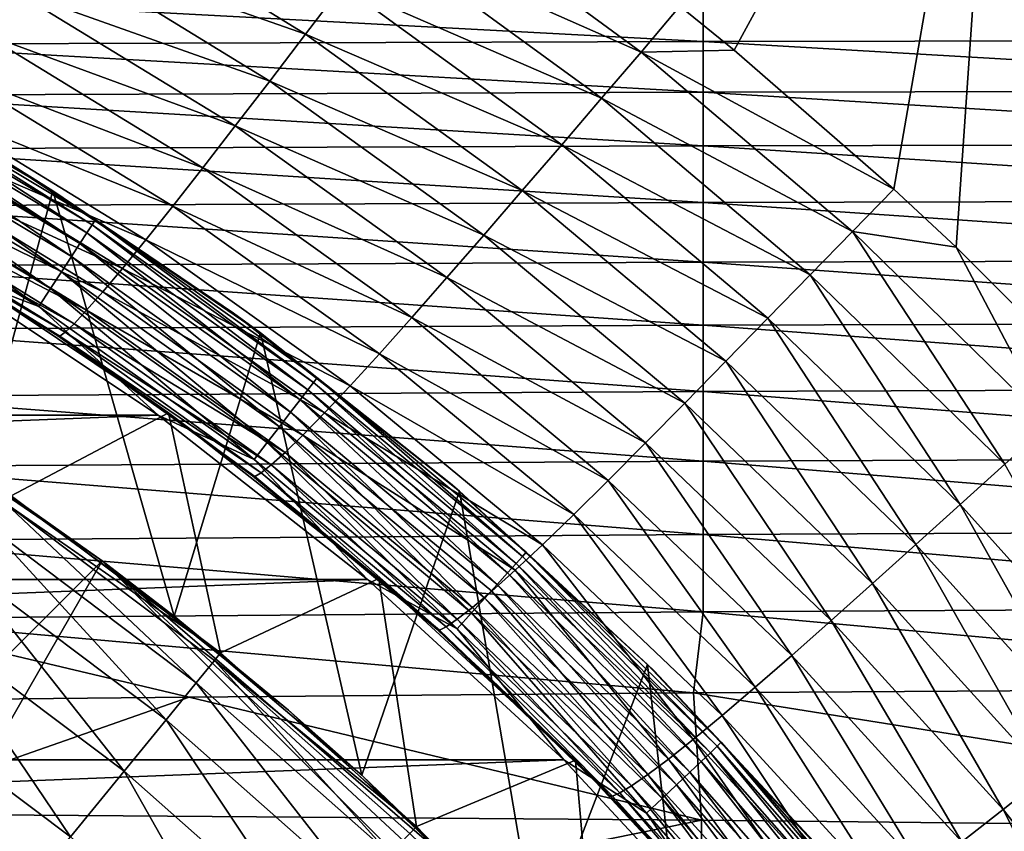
# Model space of a CAD drawing. Header units: metres. Extents: x -105 to 105, y -68 to 103.
# Tile 327 of 416: x 12 to 18, y 59 to 64. Entities that reach past the tile are written whole.
import ezdxf

# ---------------------------------------------------------------- set-up
doc = ezdxf.new("R2010")
doc.units = ezdxf.units.M
doc.layers.add('solid_FIT-BATH-150_SW0001', color=7, linetype='CONTINUOUS')
doc.layers.add('solid_FIT-BATH-150_SW0001_01', color=7, linetype='CONTINUOUS')

msp = doc.modelspace()

# ---------------------------------------------------------------- linework, layer by layer
at = {"layer": 'solid_FIT-BATH-150_SW0001'}
for points in [[(-13.892203, 60.629307, 72.796501), (12.570974, 61.666039, 72.796501), (-12.570824, 61.666145, 72.796501)], [(-15.129278, 59.49139, 72.796501), (13.892327, 60.629204, 72.796501), (-13.892203, 60.629307, 72.796501)], [(-16.273033, 58.260429, 72.796501), (15.129375, 59.491295, 72.796501), (-15.129278, 59.49139, 72.796501)]]:
    msp.add_3dface(points, dxfattribs=at)
at = {"layer": 'solid_FIT-BATH-150_SW0001_01'}
for points in [[(17.904457, 67.088837, 16.172928), (15.860739, 64.244942, 16.179726), (16.203644, 63.967415, 16.180462)], [(17.904457, 67.088837, 16.172928), (16.203644, 63.967415, 16.180462), (17.210205, 63.092091, 16.182724)], [(17.904457, 67.088837, 16.172928), (17.210205, 63.092091, 16.182724), (17.603216, 62.724258, 16.183645)], [(17.904457, 67.088837, 16.172928), (17.603216, 62.724258, 16.183645), (18.469444, 61.856636, 16.185749)], [(24.354309, 67.088882, 16.175468), (17.904457, 67.088837, 16.172928), (18.84137, 61.458336, 16.186682)], [(17.904457, 67.088837, 16.172928), (18.469444, 61.856636, 16.185749), (18.84137, 61.458336, 16.186682)], [(13.50178, 64.069473, 16.452181), (12.062684, 64.957085, 16.450451), (11.852636, 64.646774, 16.585003)], [(13.734387, 64.375191, 16.350208), (12.062684, 64.957085, 16.450451), (13.50178, 64.069473, 16.452181)], [(14.203886, 64.994194, 16.218943), (13.969542, 64.685036, 16.274595), (15.618238, 63.956165, 16.220882)], [(14.203886, 64.994194, 16.218943), (15.618238, 63.956165, 16.220882), (15.860739, 64.244942, 16.179726)], [(13.275069, 63.772705, 16.586914), (11.852636, 64.646774, 16.585003), (11.65191, 64.351181, 16.758869)], [(13.50178, 64.069473, 16.452181), (11.852636, 64.646774, 16.585003), (13.275069, 63.772705, 16.586914)], [(13.969542, 64.685036, 16.274595), (13.734387, 64.375191, 16.350208), (15.36796, 63.664371, 16.276495)], [(13.969542, 64.685036, 16.274595), (15.36796, 63.664371, 16.276495), (15.618238, 63.956165, 16.220882)], [(13.05761, 63.489712, 16.760807), (11.65191, 64.351181, 16.758869), (11.463671, 64.075256, 16.977695)], [(13.275069, 63.772705, 16.586914), (11.65191, 64.351181, 16.758869), (13.05761, 63.489712, 16.760807)], [(13.734387, 64.375191, 16.350208), (13.50178, 64.069473, 16.452181), (15.11664, 63.371555, 16.352669)], [(13.734387, 64.375191, 16.350208), (15.11664, 63.371555, 16.352669), (15.36796, 63.664371, 16.276495)], [(21.346659, 64.331383, -21.687317), (21.346659, 64.030113, -21.78779), (16.008661, 64.324158, -21.794308)], [(16.008661, 64.324158, -21.794308), (16.008661, 64.0224, -21.890148), (10.670663, 64.308945, -21.87505)], [(16.008661, 64.0224, -21.890148), (10.670663, 64.005981, -21.967056), (10.670663, 64.308945, -21.87505)], [(21.346659, 64.030113, -21.78779), (16.008661, 64.0224, -21.890148), (16.008661, 64.324158, -21.794308)], [(15.860739, 64.244942, 16.179726), (15.618238, 63.956165, 16.220882), (16.203644, 63.967415, 16.180462)], [(16.008661, 64.0224, -21.890148), (16.008661, 63.7029, -21.973602), (10.670663, 64.005981, -21.967056)], [(12.85275, 63.2253, 16.979368), (11.463671, 64.075256, 16.977695), (11.290984, 63.82375, 17.239256)], [(13.05761, 63.489712, 16.760807), (11.463671, 64.075256, 16.977695), (12.85275, 63.2253, 16.979368)], [(13.50178, 64.069473, 16.452181), (13.275069, 63.772705, 16.586914), (14.867771, 63.082329, 16.455502)], [(13.50178, 64.069473, 16.452181), (14.867771, 63.082329, 16.455502), (15.11664, 63.371555, 16.352669)], [(21.346659, 64.030113, -21.78779), (21.346659, 63.711365, -21.875643), (16.008661, 64.0224, -21.890148)], [(21.346659, 63.711365, -21.875643), (16.008661, 63.7029, -21.973602), (16.008661, 64.0224, -21.890148)], [(16.008661, 63.7029, -21.973602), (10.670663, 63.68502, -22.046885), (10.670663, 64.005981, -21.967056)], [(15.618238, 63.956165, 16.220882), (15.36796, 63.664371, 16.276495), (16.949661, 62.823559, 16.222815)], [(15.618238, 63.956165, 16.220882), (17.210205, 63.092091, 16.182724), (16.203644, 63.967415, 16.180462)], [(15.618238, 63.956165, 16.220882), (16.949661, 62.823559, 16.222815), (17.210205, 63.092091, 16.182724)], [(11.907713, 63.081448, 49.843994), (11.426884, 61.305786, 49.190678), (10.543897, 63.878998, 50.137436)], [(11.907713, 63.081448, 49.843994), (10.543897, 63.878998, 50.137436), (11.595869, 63.275314, 71.996498)], [(10.702019, 63.779263, 72.135025), (10.684659, 63.747643, 72.269875), (12.154593, 62.865112, 72.269882)], [(12.174342, 62.895298, 72.13504), (11.595869, 63.275314, 71.996498), (10.702019, 63.779263, 72.135025)], [(12.174342, 62.895298, 72.13504), (10.702019, 63.779263, 72.135025), (12.154593, 62.865112, 72.269882)], [(12.663796, 62.984203, 17.240459), (11.290984, 63.82375, 17.239256), (11.136868, 63.601353, 17.537306)], [(12.85275, 63.2253, 16.979368), (11.290984, 63.82375, 17.239256), (12.663796, 62.984203, 17.240459)], [(13.275069, 63.772705, 16.586914), (13.05761, 63.489712, 16.760807), (14.624846, 62.801292, 16.591089)], [(13.275069, 63.772705, 16.586914), (14.624846, 62.801292, 16.591089), (14.867771, 63.082329, 16.455502)], [(10.684659, 63.747643, 72.269875), (10.656283, 63.695957, 72.396393), (12.122312, 62.815769, 72.396408)], [(12.154593, 62.865112, 72.269882), (10.684659, 63.747643, 72.269875), (12.122312, 62.815769, 72.396408)], [(21.346659, 63.711365, -21.875643), (21.346659, 63.374504, -21.951942), (16.008661, 63.7029, -21.973602)], [(10.656283, 63.695957, 72.396393), (10.617756, 63.625782, 72.510742), (12.078483, 62.748772, 72.510757)], [(12.122312, 62.815769, 72.396408), (10.656283, 63.695957, 72.396393), (12.078483, 62.748772, 72.510757)], [(16.008661, 63.7029, -21.973602), (16.008661, 63.364994, -22.045763), (10.670663, 63.68502, -22.046885)], [(16.008661, 63.364994, -22.045763), (10.670663, 63.345371, -22.115639), (10.670663, 63.68502, -22.046885)], [(15.36796, 63.664371, 16.276495), (15.11664, 63.371555, 16.352669), (16.683372, 62.550728, 16.278624)], [(15.36796, 63.664371, 16.276495), (16.683372, 62.550728, 16.278624), (16.949661, 62.823559, 16.222815)], [(21.346659, 63.374504, -21.951942), (16.008661, 63.364994, -22.045763), (16.008661, 63.7029, -21.973602)], [(10.617756, 63.625782, 72.510742), (10.57025, 63.539249, 72.609436), (12.02444, 62.666164, 72.609444)], [(12.078483, 62.748772, 72.510757), (10.617756, 63.625782, 72.510742), (12.02444, 62.666164, 72.609444)], [(12.494037, 62.771103, 17.538044), (11.136868, 63.601353, 17.537306), (11.004101, 63.41235, 17.865644)], [(12.663796, 62.984203, 17.240459), (11.136868, 63.601353, 17.537306), (12.494037, 62.771103, 17.538044)], [(10.57025, 63.539249, 72.609436), (10.51521, 63.438999, 72.689468), (11.961828, 62.570457, 72.689476)], [(12.02444, 62.666164, 72.609444), (10.57025, 63.539249, 72.609436), (11.961828, 62.570457, 72.689476)], [(13.05761, 63.489712, 16.760807), (12.85275, 63.2253, 16.979368), (14.391355, 62.533058, 16.765533)], [(13.05761, 63.489712, 16.760807), (14.391355, 62.533058, 16.765533), (14.624846, 62.801292, 16.591089)], [(10.51521, 63.438999, 72.689468), (10.454314, 63.328079, 72.748405), (11.892554, 62.464565, 72.748413)], [(11.961828, 62.570457, 72.689476), (10.51521, 63.438999, 72.689468), (11.892554, 62.464565, 72.748413)], [(12.346519, 62.590309, 17.866112), (11.004101, 63.41235, 17.865644), (10.893354, 63.257557, 18.218723)], [(12.494037, 62.771103, 17.538044), (11.004101, 63.41235, 17.865644), (12.346519, 62.590309, 17.866112)], [(16.008661, 63.364994, -22.045763), (16.008661, 63.008011, -22.107719), (10.670663, 63.345371, -22.115639)], [(16.008661, 63.008011, -22.107719), (10.670663, 62.986332, -22.174427), (10.670663, 63.345371, -22.115639)], [(15.11664, 63.371555, 16.352669), (14.867771, 63.082329, 16.455502), (16.41621, 62.276623, 16.355833)], [(15.11664, 63.371555, 16.352669), (16.41621, 62.276623, 16.355833), (16.683372, 62.550728, 16.278624)], [(21.346659, 63.374504, -21.951942), (21.346659, 63.018898, -22.017761), (16.008661, 63.364994, -22.045763)], [(21.346659, 63.018898, -22.017761), (16.008661, 63.008011, -22.107719), (16.008661, 63.364994, -22.045763)], [(10.454314, 63.328079, 72.748405), (10.389416, 63.209866, 72.784447), (11.818727, 62.351715, 72.784447)], [(11.892554, 62.464565, 72.748413), (10.454314, 63.328079, 72.748405), (11.818727, 62.351715, 72.784447)], [(11.907713, 63.081448, 49.843994), (11.595869, 63.275314, 71.996498), (13.045984, 62.309895, 71.996498)], [(12.174342, 62.895298, 72.13504), (13.045984, 62.309895, 71.996498), (11.595869, 63.275314, 71.996498)], [(11.818727, 62.351715, 72.784447), (10.389416, 63.209866, 72.784447), (11.172243, 62.596611, 72.796501)], [(12.222151, 62.44265, 18.21917), (10.893354, 63.257557, 18.218723), (10.804172, 63.135948, 18.591339)], [(12.346519, 62.590309, 17.866112), (10.893354, 63.257557, 18.218723), (12.222151, 62.44265, 18.21917)], [(12.85275, 63.2253, 16.979368), (12.663796, 62.984203, 17.240459), (14.170791, 62.282227, 16.984079)], [(12.85275, 63.2253, 16.979368), (14.170791, 62.282227, 16.984079), (14.391355, 62.533058, 16.765533)], [(12.120706, 62.327114, 18.591993), (10.804172, 63.135948, 18.591339), (10.736088, 63.046463, 18.978296)], [(12.222151, 62.44265, 18.21917), (10.804172, 63.135948, 18.591339), (12.120706, 62.327114, 18.591993)], [(17.210205, 63.092091, 16.182724), (16.949661, 62.823559, 16.222815), (17.603216, 62.724258, 16.183645)], [(12.041945, 62.242672, 18.979359), (10.736088, 63.046463, 18.978296), (10.688636, 62.988064, 19.374395)], [(12.120706, 62.327114, 18.591993), (10.736088, 63.046463, 18.978296), (12.041945, 62.242672, 18.979359)], [(11.907713, 63.081448, 49.843994), (12.673649, 60.398743, 48.856949), (11.426884, 61.305786, 49.190678)], [(13.216454, 62.185268, 49.514263), (12.673649, 60.398743, 48.856949), (11.907713, 63.081448, 49.843994)], [(13.216454, 62.185268, 49.514263), (11.907713, 63.081448, 49.843994), (13.045984, 62.309895, 71.996498)], [(14.867771, 63.082329, 16.455502), (14.624846, 62.801292, 16.591089), (16.151754, 62.005585, 16.460114)], [(14.867771, 63.082329, 16.455502), (16.151754, 62.005585, 16.460114), (16.41621, 62.276623, 16.355833)], [(11.985629, 62.188301, 19.376047), (10.688636, 62.988064, 19.374395), (10.661351, 62.95969, 19.774437)], [(16.008661, 63.008011, -22.107719), (16.008661, 62.631283, -22.160563), (10.670663, 62.986332, -22.174427)], [(16.008661, 62.631283, -22.160563), (10.670663, 62.607204, -22.224356), (10.670663, 62.986332, -22.174427)], [(12.041945, 62.242672, 18.979359), (10.688636, 62.988064, 19.374395), (11.985629, 62.188301, 19.376047)], [(12.663796, 62.984203, 17.240459), (12.494037, 62.771103, 17.538044), (13.966654, 62.053402, 17.244665)], [(12.663796, 62.984203, 17.240459), (13.966654, 62.053402, 17.244665), (14.170791, 62.282227, 16.984079)], [(21.346659, 63.018898, -22.017761), (21.346659, 62.643917, -22.074171), (16.008661, 63.008011, -22.107719)], [(21.346659, 62.643917, -22.074171), (16.008661, 62.631283, -22.160563), (16.008661, 63.008011, -22.107719)], [(11.951522, 62.162968, 19.776836), (10.653893, 62.96059, 20.173235), (10.740894, 62.910686, 20.173458)], [(11.951522, 62.162968, 19.776836), (10.661351, 62.95969, 19.774437), (10.653893, 62.96059, 20.173235)], [(11.985629, 62.188301, 19.376047), (10.661351, 62.95969, 19.774437), (11.951522, 62.162968, 19.776836)], [(11.93958, 62.165943, 20.176519), (10.740894, 62.910686, 20.173458), (11.234112, 62.617397, 37.796501)], [(11.951522, 62.162968, 19.776836), (10.740894, 62.910686, 20.173458), (11.93958, 62.165943, 20.176519)], [(12.154593, 62.865112, 72.269882), (12.122312, 62.815769, 72.396408), (13.516047, 61.825073, 72.396416)], [(12.174342, 62.895298, 72.13504), (12.154593, 62.865112, 72.269882), (13.552041, 61.87178, 72.269897)], [(13.552041, 61.87178, 72.269897), (12.154593, 62.865112, 72.269882), (13.516047, 61.825073, 72.396416)], [(13.574062, 61.900356, 72.135048), (13.045984, 62.309895, 71.996498), (12.174342, 62.895298, 72.13504)], [(13.574062, 61.900356, 72.135048), (12.174342, 62.895298, 72.13504), (13.552041, 61.87178, 72.269897)], [(12.122312, 62.815769, 72.396408), (12.078483, 62.748772, 72.510757), (13.467178, 61.761658, 72.510765)], [(13.516047, 61.825073, 72.396416), (12.122312, 62.815769, 72.396408), (13.467178, 61.761658, 72.510765)], [(14.624846, 62.801292, 16.591089), (14.391355, 62.533058, 16.765533), (15.893584, 61.741955, 16.597143)], [(14.624846, 62.801292, 16.591089), (15.893584, 61.741955, 16.597143), (16.151754, 62.005585, 16.460114)], [(16.949661, 62.823559, 16.222815), (16.683372, 62.550728, 16.278624), (17.911009, 61.355724, 16.280853)], [(16.949661, 62.823559, 16.222815), (17.911009, 61.355724, 16.280853), (18.193108, 61.608276, 16.224657)], [(16.949661, 62.823559, 16.222815), (18.193108, 61.608276, 16.224657), (17.603216, 62.724258, 16.183645)], [(12.078483, 62.748772, 72.510757), (12.02444, 62.666164, 72.609444), (13.40692, 61.683464, 72.609459)], [(13.467178, 61.761658, 72.510765), (12.078483, 62.748772, 72.510757), (13.40692, 61.683464, 72.609459)], [(12.494037, 62.771103, 17.538044), (12.346519, 62.590309, 17.866112), (13.782444, 61.851166, 17.541519)], [(12.494037, 62.771103, 17.538044), (13.782444, 61.851166, 17.541519), (13.966654, 62.053402, 17.244665)], [(17.603216, 62.724258, 16.183645), (18.193108, 61.608276, 16.224657), (18.469444, 61.856636, 16.185749)], [(12.02444, 62.666164, 72.609444), (11.961828, 62.570457, 72.689476), (13.33711, 61.592873, 72.689484)], [(13.40692, 61.683464, 72.609459), (12.02444, 62.666164, 72.609444), (13.33711, 61.592873, 72.689484)], [(-12.570824, 61.666145, 72.796501), (12.570974, 61.666039, 72.796501), (11.172243, 62.596611, 72.796501)], [(16.008661, 62.631283, -22.160563), (16.008661, 62.234112, -22.205301), (10.670663, 62.607204, -22.224356)], [(16.008661, 62.234112, -22.205301), (10.670663, 62.207241, -22.266413), (10.670663, 62.607204, -22.224356)], [(11.818727, 62.351715, 72.784447), (11.172243, 62.596611, 72.796501), (12.570974, 61.666039, 72.796501)], [(11.645655, 61.156754, 37.796501), (12.637591, 61.679512, 37.796501), (11.234112, 62.617397, 37.796501)], [(11.93958, 62.165943, 20.176519), (11.234112, 62.617397, 37.796501), (12.637591, 61.679512, 37.796501)], [(12.346519, 62.590309, 17.866112), (12.222151, 62.44265, 18.21917), (13.621428, 61.679733, 17.868874)], [(12.346519, 62.590309, 17.866112), (13.621428, 61.679733, 17.868874), (13.782444, 61.851166, 17.541519)], [(21.346659, 62.643917, -22.074171), (21.346659, 62.24892, -22.122192), (16.008661, 62.631283, -22.160563)], [(21.346659, 62.24892, -22.122192), (16.008661, 62.234112, -22.205301), (16.008661, 62.631283, -22.160563)], [(11.961828, 62.570457, 72.689476), (11.892554, 62.464565, 72.748413), (13.25987, 61.492645, 72.748413)], [(13.33711, 61.592873, 72.689484), (11.961828, 62.570457, 72.689476), (13.25987, 61.492645, 72.748413)], [(14.391355, 62.533058, 16.765533), (14.170791, 62.282227, 16.984079), (15.645282, 61.490074, 16.772596)], [(14.391355, 62.533058, 16.765533), (15.645282, 61.490074, 16.772596), (15.893584, 61.741955, 16.597143)], [(16.683372, 62.550728, 16.278624), (16.41621, 62.276623, 16.355833), (17.62855, 61.101589, 16.359488)], [(16.683372, 62.550728, 16.278624), (17.62855, 61.101589, 16.359488), (17.911009, 61.355724, 16.280853)], [(11.892554, 62.464565, 72.748413), (11.818727, 62.351715, 72.784447), (13.177553, 61.385826, 72.784454)], [(13.25987, 61.492645, 72.748413), (11.892554, 62.464565, 72.748413), (13.177553, 61.385826, 72.784454)], [(12.222151, 62.44265, 18.21917), (12.120706, 62.327114, 18.591993), (13.48474, 61.539944, 18.221357)], [(12.222151, 62.44265, 18.21917), (13.48474, 61.539944, 18.221357), (13.621428, 61.679733, 17.868874)], [(13.177553, 61.385826, 72.784454), (11.818727, 62.351715, 72.784447), (12.570974, 61.666039, 72.796501)], [(12.120706, 62.327114, 18.591993), (12.041945, 62.242672, 18.979359), (13.372395, 61.430855, 18.593792)], [(12.120706, 62.327114, 18.591993), (13.372395, 61.430855, 18.593792), (13.48474, 61.539944, 18.221357)], [(13.216454, 62.185268, 49.514263), (13.045984, 62.309895, 71.996498), (14.416123, 61.233982, 71.996498)], [(13.574062, 61.900356, 72.135048), (14.416123, 61.233982, 71.996498), (13.045984, 62.309895, 71.996498)], [(14.170791, 62.282227, 16.984079), (13.966654, 62.053402, 17.244665), (15.410431, 61.254292, 16.991346)], [(14.170791, 62.282227, 16.984079), (15.410431, 61.254292, 16.991346), (15.645282, 61.490074, 16.772596)], [(16.008661, 62.234112, -22.205301), (16.008661, 61.815727, -22.242708), (10.670663, 62.207241, -22.266413)], [(12.041945, 62.242672, 18.979359), (11.985629, 62.188301, 19.376047), (13.284389, 61.351498, 18.981009)], [(12.041945, 62.242672, 18.979359), (13.284389, 61.351498, 18.981009), (13.372395, 61.430855, 18.593792)], [(21.346659, 62.24892, -22.122192), (21.346659, 61.83321, -22.162621), (16.008661, 62.234112, -22.205301)], [(21.346659, 61.83321, -22.162621), (16.008661, 61.815727, -22.242708), (16.008661, 62.234112, -22.205301)], [(16.41621, 62.276623, 16.355833), (16.151754, 62.005585, 16.460114), (17.349346, 60.849918, 16.465712)], [(16.41621, 62.276623, 16.355833), (17.349346, 60.849918, 16.465712), (17.62855, 61.101589, 16.359488)], [(16.008661, 61.815727, -22.242708), (10.670663, 61.78561, -22.301353), (10.670663, 62.207241, -22.266413)], [(12.104585, 62.054653, 20.176941), (11.93958, 62.165943, 20.176519), (12.637591, 61.679512, 37.796501)], [(13.1814, 61.278126, 19.779097), (11.93958, 62.165943, 20.176519), (12.104585, 62.054653, 20.176941)], [(11.951522, 62.162968, 19.776836), (11.93958, 62.165943, 20.176519), (13.1814, 61.278126, 19.779097)], [(11.985629, 62.188301, 19.376047), (11.951522, 62.162968, 19.776836), (13.220725, 61.300907, 19.377834)], [(11.951522, 62.162968, 19.776836), (13.1814, 61.278126, 19.779097), (13.220725, 61.300907, 19.377834)], [(11.985629, 62.188301, 19.376047), (13.220725, 61.300907, 19.377834), (13.284389, 61.351498, 18.981009)], [(13.216454, 62.185268, 49.514263), (13.856151, 59.394066, 48.487301), (12.673649, 60.398743, 48.856949)], [(14.471619, 61.186523, 49.146797), (13.856151, 59.394066, 48.487301), (13.216454, 62.185268, 49.514263)], [(14.471619, 61.186523, 49.146797), (13.216454, 62.185268, 49.514263), (14.416123, 61.233982, 71.996498)], [(13.166889, 61.282448, 20.179646), (12.104585, 62.054653, 20.176941), (12.637591, 61.679512, 37.796501)], [(13.1814, 61.278126, 19.779097), (12.104585, 62.054653, 20.176941), (13.166889, 61.282448, 20.179646)], [(13.966654, 62.053402, 17.244665), (13.782444, 61.851166, 17.541519), (15.192659, 61.038986, 17.251411)], [(13.966654, 62.053402, 17.244665), (15.192659, 61.038986, 17.251411), (15.410431, 61.254292, 16.991346)], [(16.151754, 62.005585, 16.460114), (15.893584, 61.741955, 16.597143), (17.077019, 60.604759, 16.604675)], [(16.151754, 62.005585, 16.460114), (17.077019, 60.604759, 16.604675), (17.349346, 60.849918, 16.465712)], [(13.552041, 61.87178, 72.269897), (13.516047, 61.825073, 72.396416), (14.829179, 60.729786, 72.396431)], [(13.574062, 61.900356, 72.135048), (13.552041, 61.87178, 72.269897), (14.86867, 60.773579, 72.269913)], [(14.86867, 60.773579, 72.269913), (13.552041, 61.87178, 72.269897), (14.829179, 60.729786, 72.396431)], [(14.892832, 60.800369, 72.135063), (14.416123, 61.233982, 71.996498), (13.574062, 61.900356, 72.135048)], [(14.892832, 60.800369, 72.135063), (13.574062, 61.900356, 72.135048), (14.86867, 60.773579, 72.269913)], [(13.782444, 61.851166, 17.541519), (13.621428, 61.679733, 17.868874), (14.995615, 60.848572, 17.547312)], [(13.782444, 61.851166, 17.541519), (14.995615, 60.848572, 17.547312), (15.192659, 61.038986, 17.251411)], [(16.008661, 61.815727, -22.242708), (16.008661, 61.375343, -22.273512), (10.670663, 61.78561, -22.301353)], [(16.008661, 61.375343, -22.273512), (10.670663, 61.341469, -22.32991), (10.670663, 61.78561, -22.301353)], [(13.516047, 61.825073, 72.396416), (13.467178, 61.761658, 72.510765), (14.77556, 60.67033, 72.510773)], [(14.829179, 60.729786, 72.396431), (13.516047, 61.825073, 72.396416), (14.77556, 60.67033, 72.510773)], [(21.346659, 61.83321, -22.162621), (21.346659, 61.396065, -22.196178), (16.008661, 61.815727, -22.242708)], [(21.346659, 61.396065, -22.196178), (16.008661, 61.375343, -22.273512), (16.008661, 61.815727, -22.242708)], [(13.467178, 61.761658, 72.510765), (13.40692, 61.683464, 72.609459), (14.709447, 60.597015, 72.609467)], [(14.77556, 60.67033, 72.510773), (13.467178, 61.761658, 72.510765), (14.709447, 60.597015, 72.609467)], [(15.893584, 61.741955, 16.597143), (15.645282, 61.490074, 16.772596), (16.815187, 60.370159, 16.781528)], [(15.893584, 61.741955, 16.597143), (16.815187, 60.370159, 16.781528), (17.077019, 60.604759, 16.604675)], [(-13.892203, 60.629307, 72.796501), (13.892327, 60.629204, 72.796501), (12.570974, 61.666039, 72.796501)], [(2.257359, 50.785889, 69.796501), (10.866007, 61.669186, 69.796501), (12.21831, 60.746838, 69.796501)], [(12.21831, 60.746838, 68.296501), (10.866007, 61.669186, 69.796501), (11.426884, 61.305786, 49.190678)], [(12.21831, 60.746838, 68.296501), (12.21831, 60.746838, 69.796501), (10.866007, 61.669186, 69.796501)], [(11.645655, 61.156754, 37.796501), (12.964852, 60.165417, 37.796501), (12.637591, 61.679512, 37.796501)], [(13.177553, 61.385826, 72.784454), (12.570974, 61.666039, 72.796501), (13.892327, 60.629204, 72.796501)], [(12.964852, 60.165417, 37.796501), (13.962795, 60.63483, 37.796501), (12.637591, 61.679512, 37.796501)], [(13.166889, 61.282448, 20.179646), (12.637591, 61.679512, 37.796501), (13.962795, 60.63483, 37.796501)], [(13.40692, 61.683464, 72.609459), (13.33711, 61.592873, 72.689484), (14.632853, 60.512081, 72.689491)], [(14.709447, 60.597015, 72.609467), (13.40692, 61.683464, 72.609459), (14.632853, 60.512081, 72.689491)], [(13.621428, 61.679733, 17.868874), (13.48474, 61.539944, 18.221357), (14.822719, 60.687103, 17.873579)], [(13.621428, 61.679733, 17.868874), (14.822719, 60.687103, 17.873579), (14.995615, 60.848572, 17.547312)], [(13.33711, 61.592873, 72.689484), (13.25987, 61.492645, 72.748413), (14.548108, 60.41811, 72.748421)], [(14.632853, 60.512081, 72.689491), (13.33711, 61.592873, 72.689484), (14.548108, 60.41811, 72.748421)], [(13.48474, 61.539944, 18.221357), (13.372395, 61.430855, 18.593792), (14.553627, 60.452717, 18.596544)], [(13.48474, 61.539944, 18.221357), (14.553627, 60.452717, 18.596544), (14.675308, 60.555428, 18.22501)], [(13.48474, 61.539944, 18.221357), (14.675308, 60.555428, 18.22501), (14.822719, 60.687103, 17.873579)], [(13.25987, 61.492645, 72.748413), (13.177553, 61.385826, 72.784454), (14.457794, 60.317963, 72.784454)], [(14.548108, 60.41811, 72.748421), (13.25987, 61.492645, 72.748413), (14.457794, 60.317963, 72.784454)], [(15.645282, 61.490074, 16.772596), (15.410431, 61.254292, 16.991346), (16.56748, 60.150181, 17.000683)], [(15.645282, 61.490074, 16.772596), (16.56748, 60.150181, 17.000683), (16.815187, 60.370159, 16.781528)], [(13.372395, 61.430855, 18.593792), (13.284389, 61.351498, 18.981009), (14.457903, 60.378105, 18.983124)], [(13.372395, 61.430855, 18.593792), (14.457903, 60.378105, 18.983124), (14.553627, 60.452717, 18.596544)], [(16.008661, 61.375343, -22.273512), (16.008661, 60.91217, -22.298439), (10.670663, 61.341469, -22.32991)], [(14.457794, 60.317963, 72.784454), (13.177553, 61.385826, 72.784454), (13.892327, 60.629204, 72.796501)], [(13.284389, 61.351498, 18.981009), (13.220725, 61.300907, 19.377834), (14.388369, 60.330746, 19.379692)], [(13.284389, 61.351498, 18.981009), (14.388369, 60.330746, 19.379692), (14.457903, 60.378105, 18.983124)], [(21.346659, 61.396065, -22.196178), (21.346659, 60.936779, -22.223593), (16.008661, 61.375343, -22.273512)], [(21.346659, 60.936779, -22.223593), (16.008661, 60.91217, -22.298439), (16.008661, 61.375343, -22.273512)], [(17.911009, 61.355724, 16.280853), (17.62855, 61.101589, 16.359488), (18.752619, 59.851902, 16.363447)], [(16.008661, 60.91217, -22.298439), (10.670663, 60.873974, -22.352816), (10.670663, 61.341469, -22.32991)], [(12.21831, 60.746838, 68.296501), (11.426884, 61.305786, 49.190678), (12.673649, 60.398743, 48.856949)], [(13.220725, 61.300907, 19.377834), (13.1814, 61.278126, 19.779097), (14.345254, 60.309784, 19.781191)], [(13.220725, 61.300907, 19.377834), (14.345254, 60.309784, 19.781191), (14.388369, 60.330746, 19.379692)], [(13.400368, 61.098984, 20.180237), (13.166889, 61.282448, 20.179646), (13.962795, 60.63483, 37.796501)], [(14.329298, 60.314648, 20.182583), (13.166889, 61.282448, 20.179646), (13.400368, 61.098984, 20.180237)], [(13.1814, 61.278126, 19.779097), (13.166889, 61.282448, 20.179646), (14.329298, 60.314648, 20.182583)], [(13.1814, 61.278126, 19.779097), (14.329298, 60.314648, 20.182583), (14.345254, 60.309784, 19.781191)], [(14.471619, 61.186523, 49.146797), (14.416123, 61.233982, 71.996498), (15.697888, 60.054173, 71.996498)], [(14.892832, 60.800369, 72.135063), (15.697888, 60.054173, 71.996498), (14.416123, 61.233982, 71.996498)], [(15.410431, 61.254292, 16.991346), (15.192659, 61.038986, 17.251411), (16.337593, 59.948952, 17.260221)], [(15.410431, 61.254292, 16.991346), (16.337593, 59.948952, 17.260221), (16.56748, 60.150181, 17.000683)], [(14.471619, 61.186523, 49.146797), (14.966113, 58.295452, 48.083088), (13.856151, 59.394066, 48.487301)], [(15.657782, 60.093697, 48.744713), (14.966113, 58.295452, 48.083088), (14.471619, 61.186523, 49.146797)], [(15.657782, 60.093697, 48.744713), (14.471619, 61.186523, 49.146797), (15.697888, 60.054173, 71.996498)], [(11.610867, 61.107342, 40.691639), (11.507843, 60.958092, 42.238136), (12.812078, 59.978035, 42.238136)], [(12.964546, 60.165768, 39.13728), (11.644681, 61.157505, 39.13728), (11.610867, 61.107342, 40.691639)], [(12.926777, 60.118511, 40.691639), (11.610867, 61.107342, 40.691639), (12.812078, 59.978035, 42.238136)], [(12.964546, 60.165768, 39.13728), (11.610867, 61.107342, 40.691639), (12.926777, 60.118511, 40.691639)], [(12.964546, 60.165768, 39.13728), (11.645655, 61.156754, 37.796501), (11.644681, 61.157505, 39.13728)], [(12.964546, 60.165768, 39.13728), (12.964852, 60.165417, 37.796501), (11.645655, 61.156754, 37.796501)], [(14.329298, 60.314648, 20.182583), (13.400368, 61.098984, 20.180237), (13.962795, 60.63483, 37.796501)], [(17.62855, 61.101589, 16.359488), (17.349346, 60.849918, 16.465712), (18.459427, 59.620609, 16.472015)], [(17.62855, 61.101589, 16.359488), (18.459427, 59.620609, 16.472015), (18.752619, 59.851902, 16.363447)], [(15.192659, 61.038986, 17.251411), (14.995615, 60.848572, 17.547312), (16.129257, 59.770653, 17.555)], [(15.192659, 61.038986, 17.251411), (16.129257, 59.770653, 17.555), (16.337593, 59.948952, 17.260221)], [(11.507843, 60.958092, 42.238136), (11.336786, 60.710281, 43.765839), (12.621636, 59.744793, 43.765839)], [(12.812078, 59.978035, 42.238136), (11.507843, 60.958092, 42.238136), (12.621636, 59.744793, 43.765839)], [(21.346659, 60.936779, -22.223593), (21.346659, 60.454628, -22.245588), (16.008661, 60.91217, -22.298439)], [(16.008661, 60.91217, -22.298439), (16.008661, 60.425426, -22.318216), (10.670663, 60.873974, -22.352816)], [(16.008661, 60.425426, -22.318216), (10.670663, 60.382282, -22.3708), (10.670663, 60.873974, -22.352816)], [(21.346659, 60.454628, -22.245588), (16.008661, 60.425426, -22.318216), (16.008661, 60.91217, -22.298439)], [(14.995615, 60.848572, 17.547312), (14.822719, 60.687103, 17.873579), (15.945986, 59.619129, 17.879873)], [(14.892832, 60.800369, 72.135063), (14.86867, 60.773579, 72.269913), (16.096628, 59.577049, 72.26992)], [(16.122787, 59.601898, 72.135078), (15.697888, 60.054173, 71.996498), (14.892832, 60.800369, 72.135063)], [(16.122787, 59.601898, 72.135078), (14.892832, 60.800369, 72.135063), (16.096628, 59.577049, 72.26992)], [(14.995615, 60.848572, 17.547312), (15.945986, 59.619129, 17.879873), (16.129257, 59.770653, 17.555)], [(17.349346, 60.849918, 16.465712), (17.077019, 60.604759, 16.604675), (18.173855, 59.394829, 16.613323)], [(17.349346, 60.849918, 16.465712), (18.173855, 59.394829, 16.613323), (18.459427, 59.620609, 16.472015)], [(2.257359, 50.785889, 68.296501), (12.21831, 60.746838, 69.796501), (12.21831, 60.746838, 68.296501)], [(2.257359, 50.785889, 69.796501), (12.21831, 60.746838, 69.796501), (2.257359, 50.785889, 68.296501)], [(6.5, 50.785889, 68.296501), (2.257359, 50.785889, 68.296501), (12.21831, 60.746838, 68.296501)], [(6.5, 50.785889, 68.296501), (12.21831, 60.746838, 68.296501), (16.460951, 56.5042, 68.296501)], [(13.393655, 59.805534, 68.296501), (12.21831, 60.746838, 68.296501), (12.673649, 60.398743, 48.856949)], [(14.495658, 58.781548, 68.296501), (12.21831, 60.746838, 68.296501), (13.393655, 59.805534, 68.296501)], [(15.519647, 57.679543, 68.296501), (12.21831, 60.746838, 68.296501), (14.495658, 58.781548, 68.296501)], [(16.460951, 56.5042, 68.296501), (12.21831, 60.746838, 68.296501), (15.519647, 57.679543, 68.296501)], [(14.829179, 60.729786, 72.396431), (14.77556, 60.67033, 72.510773), (15.995826, 59.481289, 72.510788)], [(14.86867, 60.773579, 72.269913), (14.829179, 60.729786, 72.396431), (16.053875, 59.536434, 72.396439)], [(16.053875, 59.536434, 72.396439), (14.829179, 60.729786, 72.396431), (15.995826, 59.481289, 72.510788)], [(16.096628, 59.577049, 72.26992), (14.86867, 60.773579, 72.269913), (16.053875, 59.536434, 72.396439)], [(11.336786, 60.710281, 43.765839), (11.098743, 60.365406, 45.265484), (12.356614, 59.420193, 45.265484)], [(12.621636, 59.744793, 43.765839), (11.336786, 60.710281, 43.765839), (12.356614, 59.420193, 45.265484)], [(14.822719, 60.687103, 17.873579), (14.675308, 60.555428, 18.22501), (15.789296, 59.495266, 18.229858)], [(14.77556, 60.67033, 72.510773), (14.709447, 60.597015, 72.609467), (15.924252, 59.4133, 72.609474)], [(15.995826, 59.481289, 72.510788), (14.77556, 60.67033, 72.510773), (15.924252, 59.4133, 72.609474)], [(14.822719, 60.687103, 17.873579), (15.789296, 59.495266, 18.229858), (15.945986, 59.619129, 17.879873)], [(-15.129278, 59.49139, 72.796501), (15.129375, 59.491295, 72.796501), (13.892327, 60.629204, 72.796501)], [(12.964852, 60.165417, 37.796501), (14.200611, 59.070759, 37.796501), (13.962795, 60.63483, 37.796501)], [(14.457794, 60.317963, 72.784454), (13.892327, 60.629204, 72.796501), (15.129375, 59.491295, 72.796501)], [(14.200611, 59.070759, 37.796501), (15.202789, 59.488689, 37.796501), (13.962795, 60.63483, 37.796501)], [(14.329298, 60.314648, 20.182583), (13.962795, 60.63483, 37.796501), (15.202789, 59.488689, 37.796501)], [(17.077019, 60.604759, 16.604675), (16.815187, 60.370159, 16.781528), (17.899529, 59.178295, 16.791906)], [(17.077019, 60.604759, 16.604675), (17.899529, 59.178295, 16.791906), (18.173855, 59.394829, 16.613323)], [(14.675308, 60.555428, 18.22501), (14.553627, 60.452717, 18.596544), (15.659649, 59.398388, 18.600065)], [(14.709447, 60.597015, 72.609467), (14.632853, 60.512081, 72.689491), (15.841331, 59.334526, 72.689499)], [(14.675308, 60.555428, 18.22501), (15.659649, 59.398388, 18.600065), (15.789296, 59.495266, 18.229858)], [(15.924252, 59.4133, 72.609474), (14.709447, 60.597015, 72.609467), (15.841331, 59.334526, 72.689499)], [(14.632853, 60.512081, 72.689491), (14.548108, 60.41811, 72.748421), (15.749587, 59.247372, 72.748421)], [(15.841331, 59.334526, 72.689499), (14.632853, 60.512081, 72.689491), (15.749587, 59.247372, 72.748421)], [(16.008661, 60.425426, -22.318216), (15.94775, 59.913445, -22.334276), (10.670663, 60.382282, -22.3708)], [(14.548108, 60.41811, 72.748421), (14.457794, 60.317963, 72.784454), (15.651814, 59.154491, 72.784454)], [(14.553627, 60.452717, 18.596544), (14.457903, 60.378105, 18.983124), (15.557494, 59.327805, 18.985603)], [(15.749587, 59.247372, 72.748421), (14.548108, 60.41811, 72.748421), (15.651814, 59.154491, 72.784454)], [(14.553627, 60.452717, 18.596544), (15.557494, 59.327805, 18.985603), (15.659649, 59.398388, 18.600065)], [(21.269861, 59.948002, -22.264057), (15.94775, 59.913445, -22.334276), (16.008661, 60.425426, -22.318216)], [(21.346659, 60.454628, -22.245588), (21.269861, 59.948002, -22.264057), (16.008661, 60.425426, -22.318216)], [(12.767944, 59.886162, -22.366903), (10.624981, 59.864758, -22.384953), (10.670663, 60.382282, -22.3708)], [(15.94775, 59.913445, -22.334276), (12.767944, 59.886162, -22.366903), (10.670663, 60.382282, -22.3708)], [(11.098743, 60.365406, 45.265484), (10.795144, 59.925568, 46.727985), (12.018606, 59.006207, 46.727985)], [(12.356614, 59.420193, 45.265484), (11.098743, 60.365406, 45.265484), (12.018606, 59.006207, 46.727985)], [(13.393655, 59.805534, 68.296501), (12.673649, 60.398743, 48.856949), (13.856151, 59.394066, 48.487301)], [(14.457903, 60.378105, 18.983124), (14.388369, 60.330746, 19.379692), (15.483284, 59.282814, 19.381582)], [(14.457903, 60.378105, 18.983124), (15.483284, 59.282814, 19.381582), (15.557494, 59.327805, 18.985603)], [(16.815187, 60.370159, 16.781528), (16.56748, 60.150181, 17.000683), (17.640076, 58.974762, 17.011644)], [(16.815187, 60.370159, 16.781528), (17.640076, 58.974762, 17.011644), (17.899529, 59.178295, 16.791906)], [(14.619304, 60.050594, 20.183313), (14.329298, 60.314648, 20.182583), (15.202789, 59.488689, 37.796501)], [(15.421041, 59.267258, 20.185322), (14.329298, 60.314648, 20.182583), (14.619304, 60.050594, 20.183313)], [(14.345254, 60.309784, 19.781191), (14.329298, 60.314648, 20.182583), (15.421041, 59.267258, 20.185322)], [(14.388369, 60.330746, 19.379692), (14.345254, 60.309784, 19.781191), (15.437469, 59.262726, 19.783113)], [(14.345254, 60.309784, 19.781191), (15.421041, 59.267258, 20.185322), (15.437469, 59.262726, 19.783113)], [(14.388369, 60.330746, 19.379692), (15.437469, 59.262726, 19.783113), (15.483284, 59.282814, 19.381582)], [(15.651814, 59.154491, 72.784454), (14.457794, 60.317963, 72.784454), (15.129375, 59.491295, 72.796501)], [(12.926777, 60.118511, 40.691639), (12.812078, 59.978035, 42.238136), (14.033222, 58.89621, 42.238136)], [(14.200363, 59.071003, 39.13728), (12.964546, 60.165768, 39.13728), (12.926777, 60.118511, 40.691639)], [(14.158854, 59.027, 40.691639), (12.926777, 60.118511, 40.691639), (14.033222, 58.89621, 42.238136)], [(14.200363, 59.071003, 39.13728), (12.926777, 60.118511, 40.691639), (14.158854, 59.027, 40.691639)], [(14.200363, 59.071003, 39.13728), (12.964852, 60.165417, 37.796501), (12.964546, 60.165768, 39.13728)], [(14.200363, 59.071003, 39.13728), (14.200611, 59.070759, 37.796501), (12.964852, 60.165417, 37.796501)], [(16.56748, 60.150181, 17.000683), (16.337593, 59.948952, 17.260221), (17.399221, 58.788074, 17.270672)], [(16.56748, 60.150181, 17.000683), (17.399221, 58.788074, 17.270672), (17.640076, 58.974762, 17.011644)], [(15.421041, 59.267258, 20.185322), (14.619304, 60.050594, 20.183313), (15.202789, 59.488689, 37.796501)], [(15.657782, 60.093697, 48.744713), (15.995064, 57.107807, 47.646122), (14.966113, 58.295452, 48.083088)], [(16.76721, 58.911999, 48.309937), (15.995064, 57.107807, 47.646122), (15.657782, 60.093697, 48.744713)], [(16.76721, 58.911999, 48.309937), (15.657782, 60.093697, 48.744713), (15.697888, 60.054173, 71.996498)], [(16.76721, 58.911999, 48.309937), (15.697888, 60.054173, 71.996498), (16.883421, 58.777699, 71.996498)], [(16.122787, 59.601898, 72.135078), (16.883421, 58.777699, 71.996498), (15.697888, 60.054173, 71.996498)], [(12.018606, 59.006207, 46.727985), (10.795144, 59.925568, 46.727985), (11.609679, 58.505333, 48.144478)], [(12.812078, 59.978035, 42.238136), (12.621636, 59.744793, 43.765839), (13.82463, 58.67905, 43.765839)], [(14.033222, 58.89621, 42.238136), (12.812078, 59.978035, 42.238136), (13.82463, 58.67905, 43.765839)], [(21.330681, 59.054241, -22.28344), (15.94775, 59.913445, -22.334276), (21.269861, 59.948002, -22.264057)], [(16.337593, 59.948952, 17.260221), (16.129257, 59.770653, 17.555), (17.180729, 58.622128, 17.564205)], [(16.337593, 59.948952, 17.260221), (17.180729, 58.622128, 17.564205), (17.399221, 58.788074, 17.270672)], [(10.66534, 59.15184, -22.397547), (10.624981, 59.864758, -22.384953), (12.767944, 59.886162, -22.366903)], [(15.998011, 59.109982, -22.349873), (10.66534, 59.15184, -22.397547), (12.767944, 59.886162, -22.366903)], [(15.998011, 59.109982, -22.349873), (12.767944, 59.886162, -22.366903), (15.94775, 59.913445, -22.334276)], [(21.330681, 59.054241, -22.28344), (15.998011, 59.109982, -22.349873), (15.94775, 59.913445, -22.334276)], [(14.495658, 58.781548, 68.296501), (13.393655, 59.805534, 68.296501), (13.856151, 59.394066, 48.487301)], [(12.621636, 59.744793, 43.765839), (12.356614, 59.420193, 45.265484), (13.534348, 58.376823, 45.265484)], [(13.82463, 58.67905, 43.765839), (12.621636, 59.744793, 43.765839), (13.534348, 58.376823, 45.265484)], [(16.129257, 59.770653, 17.555), (15.945986, 59.619129, 17.879873), (16.988157, 58.480526, 17.887442)], [(16.129257, 59.770653, 17.555), (16.988157, 58.480526, 17.887442), (17.180729, 58.622128, 17.564205)], [(15.945986, 59.619129, 17.879873), (15.789296, 59.495266, 18.229858), (16.823185, 58.364208, 18.235664)], [(15.945986, 59.619129, 17.879873), (16.823185, 58.364208, 18.235664), (16.988157, 58.480526, 17.887442)], [(16.096628, 59.577049, 72.26992), (16.053875, 59.536434, 72.396439), (17.182831, 58.252136, 72.396454)], [(16.122787, 59.601898, 72.135078), (16.096628, 59.577049, 72.26992), (17.228594, 58.28933, 72.269936)], [(17.228594, 58.28933, 72.269936), (16.096628, 59.577049, 72.26992), (17.182831, 58.252136, 72.396454)], [(17.256594, 58.312088, 72.135094), (16.883421, 58.777699, 71.996498), (16.122787, 59.601898, 72.135078)], [(17.256594, 58.312088, 72.135094), (16.122787, 59.601898, 72.135078), (17.228594, 58.28933, 72.269936)], [(-16.273033, 58.260429, 72.796501), (16.273106, 58.260345, 72.796501), (15.129375, 59.491295, 72.796501)], [(14.200611, 59.070759, 37.796501), (15.344779, 57.879486, 37.796501), (15.202789, 59.488689, 37.796501)], [(15.651814, 59.154491, 72.784454), (15.129375, 59.491295, 72.796501), (16.273106, 58.260345, 72.796501)], [(15.344779, 57.879486, 37.796501), (16.348932, 58.248695, 37.796501), (15.202789, 59.488689, 37.796501)], [(15.421041, 59.267258, 20.185322), (15.202789, 59.488689, 37.796501), (16.348932, 58.248695, 37.796501)], [(15.789296, 59.495266, 18.229858), (15.659649, 59.398388, 18.600065), (16.686489, 58.272694, 18.604193)], [(15.789296, 59.495266, 18.229858), (16.686489, 58.272694, 18.604193), (16.823185, 58.364208, 18.235664)], [(16.053875, 59.536434, 72.396439), (15.995826, 59.481289, 72.510788), (17.120699, 58.201633, 72.510796)], [(17.182831, 58.252136, 72.396454), (16.053875, 59.536434, 72.396439), (17.120699, 58.201633, 72.510796)], [(15.995826, 59.481289, 72.510788), (15.924252, 59.4133, 72.609474), (17.04409, 58.139366, 72.609482)], [(17.120699, 58.201633, 72.510796), (15.995826, 59.481289, 72.510788), (17.04409, 58.139366, 72.609482)], [(12.356614, 59.420193, 45.265484), (12.018606, 59.006207, 46.727985), (13.164124, 57.991379, 46.727985)], [(13.534348, 58.376823, 45.265484), (12.356614, 59.420193, 45.265484), (13.164124, 57.991379, 46.727985)], [(14.495658, 58.781548, 68.296501), (13.856151, 59.394066, 48.487301), (14.966113, 58.295452, 48.083088)], [(15.659649, 59.398388, 18.600065), (15.557494, 59.327805, 18.985603), (16.578739, 58.20549, 18.988352)], [(15.659649, 59.398388, 18.600065), (16.578739, 58.20549, 18.988352), (16.686489, 58.272694, 18.604193)], [(15.924252, 59.4133, 72.609474), (15.841331, 59.334526, 72.689499), (16.955338, 58.067226, 72.689507)], [(17.04409, 58.139366, 72.609482), (15.924252, 59.4133, 72.609474), (16.955338, 58.067226, 72.689507)], [(18.173855, 59.394829, 16.613323), (17.899529, 59.178295, 16.791906), (18.895931, 57.915722, 16.803324)], [(15.557494, 59.327805, 18.985603), (15.483284, 59.282814, 19.381582), (16.500603, 58.162102, 19.383465)], [(15.557494, 59.327805, 18.985603), (16.500603, 58.162102, 19.383465), (16.578739, 58.20549, 18.988352)], [(15.841331, 59.334526, 72.689499), (15.749587, 59.247372, 72.748421), (16.85714, 57.987411, 72.748428)], [(16.955338, 58.067226, 72.689507), (15.841331, 59.334526, 72.689499), (16.85714, 57.987411, 72.748428)], [(15.756194, 58.914364, 20.186159), (15.421041, 59.267258, 20.185322), (16.348932, 58.248695, 37.796501)], [(16.436451, 58.145653, 20.187853), (15.421041, 59.267258, 20.185322), (15.756194, 58.914364, 20.186159)], [(15.437469, 59.262726, 19.783113), (15.421041, 59.267258, 20.185322), (16.436451, 58.145653, 20.187853)], [(15.483284, 59.282814, 19.381582), (15.437469, 59.262726, 19.783113), (16.452747, 58.14204, 19.784855)], [(15.437469, 59.262726, 19.783113), (16.436451, 58.145653, 20.187853), (16.452747, 58.14204, 19.784855)], [(15.483284, 59.282814, 19.381582), (16.452747, 58.14204, 19.784855), (16.500603, 58.162102, 19.383465)], [(15.749587, 59.247372, 72.748421), (15.651814, 59.154491, 72.784454), (16.752491, 57.902355, 72.784462)], [(16.85714, 57.987411, 72.748428), (15.749587, 59.247372, 72.748421), (16.752491, 57.902355, 72.784462)], [(17.899529, 59.178295, 16.791906), (17.640076, 58.974762, 17.011644), (18.625706, 57.729744, 17.0238)], [(17.899529, 59.178295, 16.791906), (18.625706, 57.729744, 17.0238), (18.895931, 57.915722, 16.803324)], [(10.66534, 58.023643, -22.409147), (10.66534, 59.15184, -22.397547), (15.998011, 59.109982, -22.349873)], [(16.752491, 57.902355, 72.784462), (15.651814, 59.154491, 72.784454), (16.273106, 58.260345, 72.796501)], [(15.998011, 57.984314, -22.362555), (10.66534, 58.023643, -22.409147), (15.998011, 59.109982, -22.349873)], [(15.344047, 57.880379, 39.13728), (14.200363, 59.071003, 39.13728), (14.158854, 59.027, 40.691639)], [(15.344047, 57.880379, 39.13728), (14.200611, 59.070759, 37.796501), (14.200363, 59.071003, 39.13728)], [(15.344047, 57.880379, 39.13728), (15.344779, 57.879486, 37.796501), (14.200611, 59.070759, 37.796501)], [(15.998011, 57.984314, -22.362555), (15.998011, 59.109982, -22.349873), (21.330681, 59.054241, -22.28344)], [(21.330681, 57.931942, -22.297562), (15.998011, 57.984314, -22.362555), (21.330681, 59.054241, -22.28344)]]:
    msp.add_3dface(points, dxfattribs=at)

doc.saveas('drawing.dxf')
